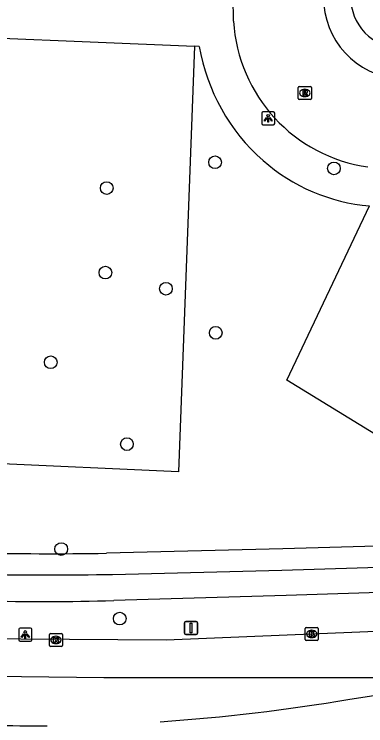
# Model space of a CAD drawing. Extents: x 161355 to 162026, y 386504 to 387459.
# Drawn here: x 161470.3 to 161497.3, y 386507.8 to 386562.6 of the extents above; entities that cross this region are included whole.
import ezdxf

# ---------------------------------------------------------------- set-up
doc = ezdxf.new("R2010")
doc.units = 0
for name, color, linetype in [('IMGEO_Boom', 7, 'Continuous'), ('IMGEO_Fietspad_gesloten', 7, 'Continuous'), ('IMGEO_Groenvoorziening', 7, 'Continuous'), ('IMGEO_Kolk', 7, 'Continuous'), ('IMGEO_Lichtpunt', 7, 'Continuous'), ('IMGEO_Rijbaan_lokaal_open', 7, 'Continuous'), ('IMGEO_Rijbaan_regionaal_gesloten', 7, 'Continuous'), ('IMGEO_Rioolput', 7, 'Continuous'), ('IMGEO_Verkeersbordpaal', 7, 'Continuous'), ('IMGEO_Voetpad_open', 7, 'Continuous')]:
    doc.layers.add(name, color=color, linetype=linetype)

msp = doc.modelspace()

# ---------------------------------------------------------------- linework, layer by layer
at = {"layer": 'IMGEO_Boom'}
for centre in [(161485.757, 386551.231), (161494.903, 386550.761), (161477.423, 386549.249), (161477.323, 386542.742), (161481.978, 386541.491), (161485.809, 386538.101), (161473.119, 386535.836), (161478.975, 386529.529), (161473.921, 386521.448), (161478.424, 386516.095)]:
    msp.add_circle(centre, 0.489, dxfattribs=at)
at = {"layer": 'IMGEO_Fietspad_gesloten'}
for points in [[(161477.873, 386519.505), (161490.899, 386519.826), (161500, 386520.098), (161507.034, 386520.355)], [(161507.436, 386518.387), (161500, 386518.147), (161491.216, 386517.887), (161477.961, 386517.486)]]:
    msp.add_lwpolyline(points, dxfattribs=at)
for centre, radius, start, end in [((161472.996, 386766.365), 246.908, 266.51282, 271.13175), ((161472.583, 386709.12), 191.71, 265.58659, 271.60767)]:
    msp.add_arc(centre, radius, start, end, dxfattribs=at)
at = {"layer": 'IMGEO_Groenvoorziening'}
for points in [[(161484.183, 386560.171), (161482.953, 386527.386), (161468.218, 386528.056)], [(161519.084, 386522.422), (161518.994, 386523.054), (161518.64, 386523.905), (161518.184, 386524.49), (161517.067, 386525.025), (161510.29, 386526.191), (161505.542, 386526.338), (161500, 386529.235), (161498.426, 386530.057), (161491.273, 386534.461), (161497.644, 386547.873)]]:
    msp.add_lwpolyline(points, dxfattribs=at)
at = {"layer": 'IMGEO_Kolk'}
for p, q in [((161492.694, 386514.493), (161492.694, 386515.345)), ((161492.769, 386515.419), (161493.621, 386515.419)), ((161493.182, 386515.199), (161493.207, 386515.199)), ((161493.695, 386515.345), (161493.695, 386514.493)), ((161473.017, 386514.028), (161473.017, 386514.88)), ((161473.092, 386514.954), (161473.944, 386514.954)), ((161473.505, 386514.734), (161473.53, 386514.734)), ((161474.018, 386514.88), (161474.018, 386514.028)), ((161493.205, 386514.639), (161493.18, 386514.639)), ((161473.944, 386513.954), (161473.092, 386513.954)), ((161473.528, 386514.174), (161473.503, 386514.174)), ((161493.621, 386514.419), (161492.769, 386514.419))]:
    msp.add_line(p, q, dxfattribs=at)
for points in [[(161492.694, 386514.493), (161492.694, 386515.345)], [(161492.769, 386515.419), (161493.621, 386515.419)], [(161493.015, 386515.119), (161493.138, 386515.119), (161493.138, 386514.968), (161493.268, 386515.119), (161493.432, 386515.119), (161493.286, 386514.968), (161493.439, 386514.719), (161493.287, 386514.719), (161493.202, 386514.883), (161493.138, 386514.816), (161493.138, 386514.719), (161493.015, 386514.719), (161493.015, 386515.119)], [(161493.695, 386515.345), (161493.695, 386514.493)], [(161473.017, 386514.028), (161473.017, 386514.88)], [(161473.092, 386514.954), (161473.944, 386514.954)], [(161473.338, 386514.654), (161473.461, 386514.654), (161473.461, 386514.503), (161473.591, 386514.654), (161473.755, 386514.654), (161473.609, 386514.503), (161473.762, 386514.254), (161473.61, 386514.254), (161473.525, 386514.418), (161473.461, 386514.351), (161473.461, 386514.254), (161473.338, 386514.254), (161473.338, 386514.654)], [(161474.018, 386514.88), (161474.018, 386514.028)], [(161473.944, 386513.954), (161473.092, 386513.954)], [(161493.621, 386514.419), (161492.769, 386514.419)]]:
    msp.add_lwpolyline(points, dxfattribs=at)
for centre, start, end in [((161492.771, 386515.343), 91.552, 178.448), ((161492.771, 386515.343), 91.552, 178.448), ((161493.619, 386515.343), 1.552, 88.448), ((161493.619, 386515.343), 1.552, 88.448), ((161473.094, 386514.878), 91.552, 178.448), ((161473.094, 386514.878), 91.552, 178.448), ((161473.942, 386514.878), 1.552, 88.448), ((161473.942, 386514.878), 1.552, 88.448), ((161492.771, 386514.495), 181.552, 268.448), ((161492.771, 386514.495), 181.552, 268.448), ((161493.619, 386514.495), 271.552, 358.448), ((161493.619, 386514.495), 271.552, 358.448), ((161473.094, 386514.03), 181.552, 268.448), ((161473.094, 386514.03), 181.552, 268.448), ((161473.942, 386514.03), 271.552, 358.448), ((161473.942, 386514.03), 271.552, 358.448)]:
    msp.add_arc(centre, 0.0765, start, end, dxfattribs=at)
for centre, major_axis, ratio, start_param, end_param in [((161493.181, 386514.919), (-0.387, 0.002), 0.722429, 4.712389, 7.853982), ((161493.206, 386514.919), (-0.39, 0.002), 0.717154, 1.570796, 4.712389), ((161473.504, 386514.454), (-0.387, 0.002), 0.722429, 4.712389, 7.853982), ((161473.529, 386514.454), (-0.39, 0.002), 0.717154, 1.570796, 4.712389)]:
    msp.add_ellipse(centre, major_axis=major_axis, ratio=ratio, start_param=start_param, end_param=end_param, dxfattribs=at)
at = {"layer": 'IMGEO_Lichtpunt'}
for p, q in [((161489.347, 386555.019), (161489.347, 386554.212)), ((161489.347, 386555.019), (161489.347, 386554.212)), ((161490.249, 386555.114), (161489.441, 386555.114)), ((161490.249, 386555.114), (161489.441, 386555.114)), ((161490.343, 386554.212), (161490.343, 386555.019)), ((161490.343, 386554.212), (161490.343, 386555.019)), ((161489.441, 386554.118), (161490.249, 386554.118)), ((161489.441, 386554.118), (161490.249, 386554.118)), ((161470.661, 386515.271), (161470.661, 386514.464)), ((161470.661, 386515.271), (161470.661, 386514.464)), ((161471.563, 386515.366), (161470.755, 386515.366)), ((161471.563, 386515.366), (161470.755, 386515.366)), ((161471.657, 386514.464), (161471.657, 386515.271)), ((161471.657, 386514.464), (161471.657, 386515.271)), ((161470.755, 386514.37), (161471.563, 386514.37)), ((161470.755, 386514.37), (161471.563, 386514.37))]:
    msp.add_line(p, q, dxfattribs=at)
for points in [[(161489.721, 386554.683), (161489.76, 386554.655), (161489.572, 386554.393), (161489.534, 386554.42), (161489.721, 386554.683)], [(161489.823, 386554.635), (161489.87, 386554.635), (161489.87, 386554.313), (161489.823, 386554.313), (161489.823, 386554.635)], [(161489.933, 386554.655), (161489.971, 386554.682), (161490.158, 386554.42), (161490.119, 386554.392), (161489.933, 386554.655)], [(161471.035, 386514.935), (161471.074, 386514.907), (161470.886, 386514.645), (161470.848, 386514.672), (161471.035, 386514.935)], [(161471.137, 386514.887), (161471.184, 386514.887), (161471.184, 386514.565), (161471.137, 386514.565), (161471.137, 386514.887)], [(161471.247, 386514.907), (161471.285, 386514.934), (161471.472, 386514.672), (161471.433, 386514.644), (161471.247, 386514.907)]]:
    msp.add_lwpolyline(points, dxfattribs=at)
for centre in [(161489.846, 386554.817), (161471.16, 386515.069)]:
    msp.add_circle(centre, 0.0994, dxfattribs=at)
for centre, start, end in [((161489.441, 386555.019), 90, 180), ((161489.441, 386555.019), 90, 180), ((161490.249, 386555.019), 0, 90), ((161490.249, 386555.019), 0, 90), ((161489.441, 386554.212), 180, 270), ((161489.441, 386554.212), 180, 270), ((161490.249, 386554.212), 270, 0), ((161490.249, 386554.212), 270, 360), ((161470.755, 386515.271), 90, 180), ((161470.755, 386515.271), 90, 180), ((161471.563, 386515.271), 0, 90), ((161471.563, 386515.271), 0, 90), ((161470.755, 386514.464), 180, 270), ((161470.755, 386514.464), 180, 270), ((161471.563, 386514.464), 270, 0), ((161471.563, 386514.464), 270, 360)]:
    msp.add_arc(centre, 0.0946, start, end, dxfattribs=at)
at = {"layer": 'IMGEO_Rijbaan_lokaal_open'}
msp.add_lwpolyline([(161487.182, 386562.103), (161487.159, 386563.961)], dxfattribs=at)
for centre, radius, start, end in [((161500.378, 386563.902), 6.272, 179.4149, 265.7397), ((161499.197, 386562.794), 12.035, 183.2937, 261.9956)]:
    msp.add_arc(centre, radius, start, end, dxfattribs=at)
at = {"layer": 'IMGEO_Rijbaan_regionaal_gesloten'}
for points in [[(161396.404, 386514.655), (161417.954, 386515.458), (161435.675, 386516.119), (161444.903, 386515.98), (161463.369, 386514.603), (161481.999, 386514.474), (161500, 386515.21), (161507.69, 386515.477)], [(161507.615, 386511.531), (161477.196, 386511.531), (161453.931, 386511.811), (161441.027, 386512.554), (161433.049, 386512.42), (161400.743, 386511.313), (161371.926, 386510.29), (161371.541, 386510.28)], [(161496.113, 386509.898), (161506.156, 386511.424)]]:
    msp.add_lwpolyline(points, dxfattribs=at)
for centre, radius, start, end in [((161471.947, 386650.609), 142.771, 273.84605, 279.74508), ((161471.962, 386656.892), 149.046, 267.10421, 270.33783)]:
    msp.add_arc(centre, radius, start, end, dxfattribs=at)
at = {"layer": 'IMGEO_Rioolput'}
for p, q in [((161492.162, 386556.146), (161492.162, 386556.998)), ((161492.237, 386557.072), (161493.089, 386557.072)), ((161492.65, 386556.852), (161492.675, 386556.852)), ((161493.163, 386556.998), (161493.163, 386556.146)), ((161492.673, 386556.292), (161492.648, 386556.292)), ((161493.089, 386556.072), (161492.237, 386556.072))]:
    msp.add_line(p, q, dxfattribs=at)
for points in [[(161492.162, 386556.146), (161492.162, 386556.998)], [(161492.237, 386557.072), (161493.089, 386557.072)], [(161492.751, 386556.77), (161492.499, 386556.772), (161492.499, 386556.372)], [(161492.677, 386556.691), (161492.623, 386556.691), (161492.623, 386556.61)], [(161493.163, 386556.998), (161493.163, 386556.146)], [(161492.499, 386556.372), (161492.623, 386556.372), (161492.623, 386556.534), (161492.634, 386556.534)], [(161492.623, 386556.61), (161492.675, 386556.61)], [(161492.681, 386556.505), (161492.752, 386556.372), (161492.892, 386556.372), (161492.827, 386556.498)], [(161493.089, 386556.072), (161492.237, 386556.072)]]:
    msp.add_lwpolyline(points, dxfattribs=at)
for centre, radius, start, end in [((161492.239, 386556.996), 0.0765, 91.552, 178.448), ((161492.239, 386556.996), 0.0765, 91.552, 178.448), ((161492.683, 386556.595), 0.0964, 77.0061, 93.1865), ((161492.697, 386556.652), 0.0378, 276.6634, 79.6772), ((161492.75, 386556.66), 0.109, 350.3612, 89.416), ((161492.748, 386556.66), 0.112, 277.5842, 350.9817), ((161493.087, 386556.996), 0.0765, 1.552, 88.448), ((161493.087, 386556.996), 0.0765, 1.552, 88.448), ((161492.239, 386556.148), 0.0765, 181.552, 268.448), ((161492.239, 386556.148), 0.0765, 181.552, 268.448), ((161492.633, 386556.481), 0.0533, 26.0293, 88.6989), ((161492.659, 386556.799), 0.19, 274.7715, 282.9687), ((161492.732, 386556.445), 0.108, 29.5134, 73.7905), ((161493.087, 386556.148), 0.0765, 271.552, 358.448), ((161493.087, 386556.148), 0.0765, 271.552, 358.448)]:
    msp.add_arc(centre, radius, start, end, dxfattribs=at)
for centre, major_axis, ratio, start_param, end_param in [((161492.649, 386556.572), (-0.387, 0.002), 0.722429, 4.712389, 7.853982), ((161492.674, 386556.572), (-0.39, 0.002), 0.717154, 1.570796, 4.712389)]:
    msp.add_ellipse(centre, major_axis=major_axis, ratio=ratio, start_param=start_param, end_param=end_param, dxfattribs=at)
at = {"layer": 'IMGEO_Verkeersbordpaal'}
for p, q in [((161483.413, 386514.98), (161483.413, 386515.78)), ((161483.413, 386515.78), (161483.413, 386514.98)), ((161483.513, 386515.88), (161484.303, 386515.88)), ((161484.303, 386515.88), (161483.513, 386515.88)), ((161484.403, 386515.78), (161484.403, 386514.98)), ((161484.403, 386514.98), (161484.403, 386515.78)), ((161484.303, 386514.88), (161483.513, 386514.88)), ((161483.513, 386514.88), (161484.303, 386514.88))]:
    msp.add_line(p, q, dxfattribs=at)
msp.add_lwpolyline([(161483.833, 386515.755), (161483.983, 386515.755), (161483.983, 386515.005), (161483.833, 386515.005), (161483.833, 386515.755)], dxfattribs=at)
for centre, start, end in [((161483.513, 386515.78), 90, 180), ((161483.513, 386515.78), 90, 180), ((161484.303, 386515.78), 0, 90), ((161484.303, 386515.78), 360, 90), ((161483.513, 386514.98), 180, 270), ((161483.513, 386514.98), 180, 270), ((161484.303, 386514.98), 270, 0), ((161484.303, 386514.98), 270, 0)]:
    msp.add_arc(centre, 0.1, start, end, dxfattribs=at)
at = {"layer": 'IMGEO_Voetpad_open'}
for points in [[(161460.679, 386561.142), (161484.183, 386560.171)], [(161484.547, 386560.156), (161484.183, 386560.171)], [(161506.703, 386521.971), (161500, 386521.727), (161490.977, 386521.481), (161477.417, 386521.128)]]:
    msp.add_lwpolyline(points, dxfattribs=at)
for centre, radius, start, end in [((161500.065, 386563.876), 3.859, 178.5234, 269.0376), ((161499.491, 386562.723), 15.163, 189.7481, 228.5115), ((161498.862, 386562.1), 14.279, 228.7473, 265.1088), ((161473.247, 386769.287), 248.194, 268.57237, 270.9628)]:
    msp.add_arc(centre, radius, start, end, dxfattribs=at)

doc.saveas('drawing.dxf')
